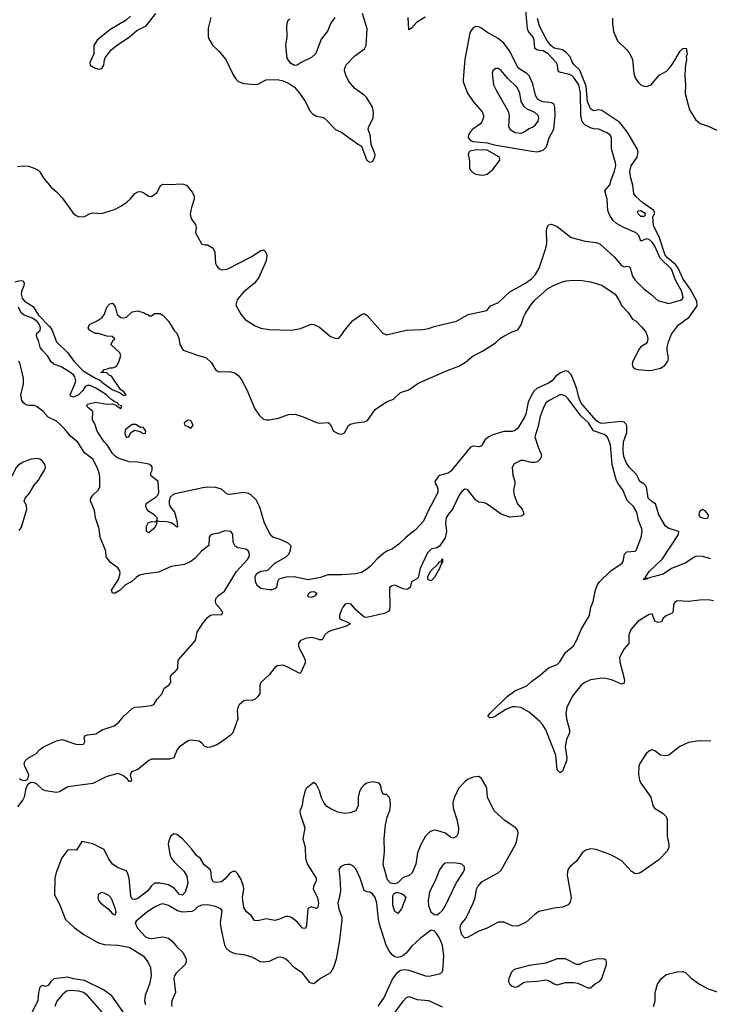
# Model space of a CAD drawing. Header units: inches. Extents: x 1384664 to 1536621, y 460766 to 646467.
# Tile 483 of 488: x 1461606 to 1466539, y 626226 to 633275. Entities that reach past the tile are written whole.
import ezdxf

# ---------------------------------------------------------------- set-up
doc = ezdxf.new("R2010")
doc.units = ezdxf.units.IN
doc.header["$MEASUREMENT"] = 0
doc.layers.add('B4662', color=7, linetype='Continuous')
doc.layers.add('B4663', color=7, linetype='Continuous')

msp = doc.modelspace()

# ---------------------------------------------------------------- linework, layer by layer
at = {"layer": 'B4662', "color": 5}
for points, elevation in [([(1465137.9, 630000), (1465147.7, 629970), (1465149, 629950), (1465139.7, 629910), (1465143.9, 629870), (1465166.4, 629810), (1465199.6, 629770), (1465210.2, 629750.2), (1465210, 629729.6), (1465190, 629720.9), (1465110, 629714.7), (1465050, 629734.1), (1464950, 629807.8), (1464930, 629816), (1464890, 629821.4), (1464870, 629835.8), (1464810, 629910.9), (1464790, 629913.3), (1464770, 629897.7), (1464749.5, 629870.5), (1464701, 629770), (1464670, 629733.5), (1464656.4, 629710), (1464651.4, 629670), (1464659.8, 629610), (1464650, 629565.1), (1464610, 629506), (1464590, 629494), (1464550, 629483.5), (1464522.6, 629457.4), (1464470, 629346), (1464457.5, 629282.5), (1464448.2, 629271.8), (1464407.9, 629250), (1464398.7, 629210), (1464380.7, 629199.3), (1464370, 629196.4), (1464350, 629200.9), (1464290, 629226), (1464270, 629222.9), (1464250.7, 629210), (1464253.5, 629066.5), (1464250.3, 629049.7), (1464242.4, 629037.6), (1464214.9, 629025.1), (1464170, 629013.3), (1464090, 628996), (1464070, 628997.2), (1464010.9, 629050.9), (1463977.6, 629090), (1463954.8, 629094.8), (1463935.5, 629090), (1463918, 629070), (1463908.4, 629050), (1463893.4, 629010), (1463894, 628990), (1463910, 628978), (1463959.3, 628959.3), (1463971.3, 628950), (1463936.3, 628930), (1463837.4, 628902.6), (1463809.5, 628890.5), (1463787.8, 628872.2), (1463770, 628836.2), (1463750, 628836), (1463726.1, 628846.1), (1463690, 628851.2), (1463650, 628845.6), (1463614.9, 628830), (1463599.6, 628810), (1463600.9, 628790), (1463607.7, 628770), (1463642, 628710), (1463647.7, 628690), (1463647.4, 628670), (1463617.6, 628602.4), (1463610, 628593.2), (1463530, 628638.5), (1463490, 628653.3), (1463450.3, 628649.7), (1463430, 628638.4), (1463390, 628583.7), (1463330.6, 628530), (1463324.9, 628510), (1463323.7, 628450), (1463310.2, 628429.8), (1463290, 628409.6), (1463270, 628401.3), (1463230, 628403.5), (1463210, 628398), (1463176.5, 628370), (1463166, 628350), (1463162.8, 628330), (1463166, 628270), (1463130.7, 628170), (1463112.7, 628150), (1463050, 628104.6), (1463016.5, 628083.5), (1462970, 628066.8), (1462950, 628064.2), (1462930, 628070.8), (1462910, 628095.3), (1462889.4, 628109.4), (1462830, 628117.9), (1462810, 628112.4), (1462750.1, 628070), (1462732.3, 628050), (1462708.2, 627990), (1462678.6, 627981.4), (1462550, 627981.6), (1462529.3, 627970.7), (1462450, 627908), (1462406, 627890), (1462396.3, 627870), (1462404.7, 627830), (1462398.8, 627821.2), (1462390, 627821.2), (1462378, 627838), (1462343.5, 627863.5), (1462310, 627877.2), (1462230, 627855.8), (1462130, 627807.9), (1461950, 627782.9), (1461890, 627746.2), (1461870, 627742.1), (1461790, 627754.2), (1461770, 627764.6), (1461725.4, 627805.4), (1461710, 627812.3), (1461685, 627815), (1461661.8, 627798.2), (1461649.3, 627770), (1461636.9, 627710), (1461627.7, 627690), (1461590, 627640.5)], 680), ([(1461602, 629618), (1461618.3, 629641.7), (1461656.4, 629770), (1461654.8, 629794.8), (1461638.3, 629830), (1461644.2, 629850), (1461675.1, 629884.9), (1461710, 629941.6), (1461740.9, 629979.1), (1461753.4, 630000)], 720), ([(1461603.6, 627843.6), (1461615.2, 627835.2), (1461630.9, 627829.1), (1461650, 627830.2), (1461663, 627837), (1461672.5, 627870), (1461641.6, 627930), (1461638, 627950), (1461644.7, 627970), (1461668.5, 627991.5), (1461721.3, 628018.7), (1461749.8, 628050.2), (1461776.2, 628070), (1461870, 628112.2), (1461910, 628122.4), (1462008, 628088), (1462050, 628085), (1462067, 628090), (1462072.8, 628110), (1462068.1, 628131.9), (1462072, 628148), (1462090, 628154.4), (1462150, 628162.4), (1462197, 628190), (1462280.8, 628219.2), (1462314.7, 628245.3), (1462350, 628289.2), (1462410, 628343.6), (1462430, 628354.4), (1462470, 628354.9), (1462550, 628366), (1462566.7, 628373.3), (1462588.6, 628411.4), (1462624.5, 628450), (1462639.3, 628490), (1462672.3, 628510), (1462687.3, 628530), (1462684.5, 628570), (1462692.7, 628587.3), (1462721.6, 628610), (1462737.7, 628630), (1462740.5, 628690), (1462862.9, 628830), (1462874.8, 628890), (1462912.8, 628950), (1462950, 628995.4), (1462970, 629012.2), (1462990, 629016.3), (1463046.3, 629013.7), (1463056.6, 629023.4), (1463058.3, 629030), (1463047.3, 629050), (1463012.3, 629090), (1463006.3, 629110), (1463010, 629130.4), (1463030, 629155.8), (1463070, 629183), (1463156.4, 629323.6), (1463236, 629410), (1463246.9, 629430), (1463249.6, 629449.6), (1463242.9, 629470), (1463223.5, 629483.5), (1463170, 629493.6), (1463146.6, 629506.6), (1463133.5, 629533.5), (1463130, 629592.7), (1463117, 629610), (1463070, 629616), (1463030, 629599.7), (1462986.9, 629593.1), (1462970, 629585.2), (1462962.4, 629570), (1462959.3, 629510), (1462910, 629472.2), (1462860.1, 629419.9), (1462830, 629396.8), (1462784.2, 629375.9), (1462690, 629359.3), (1462599.9, 629320.1), (1462494.1, 629305.9), (1462462.7, 629297.3), (1462438.3, 629281.7), (1462407.5, 629252.5), (1462362.6, 629230), (1462325.5, 629190), (1462290, 629169.9), (1462269.6, 629170), (1462262.6, 629190), (1462312.7, 629267.3), (1462325.8, 629310), (1462322.4, 629330), (1462307.3, 629350), (1462255.1, 629390), (1462224.2, 629430), (1462222.9, 629470), (1462181.8, 629570), (1462174.1, 629630), (1462148, 629708), (1462142.2, 629762.2), (1462111.6, 629830), (1462115, 629850), (1462128.9, 629870), (1462170, 629909.2), (1462178.8, 629930), (1462180.1, 629990), (1462178.4, 630000)], 680), ([(1464596.1, 630000), (1464575, 629970), (1464579.7, 629950), (1464590, 629936.9), (1464596.8, 629916.8), (1464597, 629890), (1464525.5, 629754.5), (1464495, 629685), (1464437, 629623), (1464371, 629570), (1464319.1, 629520.9), (1464272.5, 629487.5), (1464232.4, 629470), (1464210, 629454.8), (1464164.1, 629415.9), (1464116.1, 629363.9), (1464090, 629342.2), (1464050, 629318.2), (1464010, 629306.8), (1463910, 629299.7), (1463810, 629301.1), (1463757.7, 629282.3), (1463670, 629265.1), (1463570, 629285.6), (1463510, 629283.6), (1463460.7, 629270), (1463450.7, 629250), (1463443.8, 629210), (1463430, 629201.7), (1463410, 629193.7), (1463390, 629192.2), (1463330, 629202.2), (1463304.4, 629224.4), (1463291.7, 629251.7), (1463289.9, 629290), (1463301.6, 629310), (1463330, 629327.2), (1463370, 629330.9), (1463383.3, 629336.7), (1463430, 629385.2), (1463511.1, 629428.9), (1463530.5, 629449.5), (1463541.6, 629470), (1463548.2, 629508.2), (1463526.7, 629526.7), (1463470, 629553.3), (1463417, 629570), (1463403, 629583), (1463357.1, 629670), (1463324.8, 629784.8), (1463297.4, 629837.4), (1463257, 629877), (1463243.7, 629883.7), (1463209.8, 629889.8), (1463110, 629875.1), (1463090, 629878), (1463050, 629913.3), (1463010, 629925.4), (1462950, 629927.7), (1462915.9, 629924.1), (1462718.6, 629881.4), (1462704.1, 629875.9), (1462682.7, 629857.3), (1462674.2, 629830), (1462674.7, 629810), (1462685.7, 629785.7), (1462713, 629750), (1462730.3, 629689.7), (1462734.4, 629645.6), (1462730, 629642), (1462716.5, 629656.5), (1462690, 629672.3), (1462659.6, 629679.6), (1462602.7, 629682.7), (1462592, 629688), (1462582, 629678), (1462586, 629670), (1462578.4, 629650), (1462562.4, 629630), (1462530, 629601.6), (1462513.2, 629610), (1462513.3, 629650), (1462526.1, 629673.9), (1462550, 629683.8), (1462579, 629681), (1462588.7, 629691.3), (1462589, 629710), (1462568.7, 629730), (1462530, 629753.2), (1462516, 629770), (1462507.3, 629790), (1462510, 629810.8), (1462581.5, 629858.5), (1462594, 629870), (1462601.2, 629890), (1462596, 629970), (1462557.9, 630000)], 660), ([(1466570, 629115.6), (1466530, 629120.9), (1466470, 629120.3), (1466390, 629109.7), (1466310, 629114.3), (1466294.7, 629105.3), (1466283.7, 629090), (1466279.9, 629040.1), (1466274.7, 629025.3), (1466230, 629007.6), (1466209.5, 628990.5), (1466196.8, 628963.2), (1466170, 628958.8), (1466149, 628969), (1466130, 629020.9), (1466110, 629016.2), (1466030, 628969.6), (1465978.7, 628910), (1465964.7, 628870), (1465963.8, 628810), (1465929.5, 628770), (1465896.5, 628710), (1465898.3, 628678.3), (1465931.5, 628550), (1465930, 628524), (1465910, 628517.6), (1465847.7, 628547.7), (1465799.4, 628559.4), (1465770, 628559.9), (1465690, 628549.4), (1465650, 628531), (1465623.8, 628510), (1465559.4, 628430), (1465520.7, 628350), (1465513.5, 628310), (1465516.6, 628270), (1465538.3, 628190), (1465538, 628170), (1465518.6, 628121.4), (1465507.2, 628070), (1465519.3, 627990), (1465516.9, 627970), (1465490, 627894), (1465473.7, 627886.3), (1465470, 627885.2), (1465450, 627904), (1465440.3, 628010), (1465369.7, 628190), (1465345.7, 628230), (1465327.3, 628250), (1465250, 628316.4), (1465190.7, 628350.7), (1465150, 628356.8), (1465130, 628355.1), (1465082.6, 628337.4), (1465010, 628287.8), (1464990, 628280.4), (1464970, 628278), (1464961.6, 628281.6), (1464956, 628290), (1464971.8, 628310), (1465094, 628430), (1465147.7, 628470), (1465234.2, 628505.8), (1465270, 628539.6), (1465330, 628581.3), (1465390, 628636), (1465450, 628659.1), (1465470, 628678.5), (1465510, 628745.4), (1465568, 628792), (1465590, 628830.3), (1465626, 628914), (1465682.4, 629010), (1465692.9, 629070), (1465707.6, 629110), (1465725.9, 629194.1), (1465740.4, 629230), (1465754.7, 629250), (1465835.4, 629330), (1465916.5, 629383.5), (1465923.4, 629396.6), (1465932.1, 629447.9), (1465941.2, 629458.8), (1465950, 629465.2), (1466009, 629471), (1466019.4, 629480.6), (1466052.8, 629570), (1466058.8, 629610), (1466056.8, 629630), (1466033, 629690), (1466020.2, 629750), (1465995.9, 629790), (1465952.3, 629832.3), (1465921.9, 629910), (1465889.1, 629950), (1465875.5, 629975.5), (1465868.8, 630000)], 680), ([(1466550, 629414.5), (1466490, 629432.9), (1466446.7, 629433.3), (1466430, 629426.9), (1466372.3, 629387.7), (1466270, 629346.8), (1466210, 629304.7), (1466102.3, 629277.7), (1466090, 629269.7), (1466070, 629265.2), (1466067.6, 629270), (1466076, 629276), (1466088, 629272), (1466084, 629284), (1466110, 629324.4), (1466203.5, 629416.5), (1466319.6, 629590), (1466321.2, 629610), (1466250, 629632.9), (1466226, 629650), (1466178.3, 629730), (1466154.3, 629810), (1466130, 629823.1), (1466103.1, 629850), (1466089.7, 629930), (1466071.3, 629951.3), (1466043, 629970), (1466027.6, 630000)], 660), ([(1466550.7, 628110.7), (1466470, 628112), (1466390, 628101.1), (1466328.5, 628071.5), (1466250.1, 628009.9), (1466230, 628005.8), (1466189, 628009), (1466150, 628041.6), (1466130, 628048), (1466115.8, 628044.2), (1466090, 628023.6), (1466042.2, 627950), (1466036.2, 627930), (1466033.6, 627873.6), (1466040.3, 627830), (1466049.1, 627810), (1466121.6, 627710), (1466136, 627650), (1466146.8, 627630), (1466210, 627591), (1466230.4, 627570.4), (1466237.3, 627550), (1466237, 627430), (1466250.2, 627370.2), (1466250.2, 627350), (1466237.1, 627322.9), (1466178.9, 627261.1), (1466050, 627170.6), (1466030, 627161.4), (1466010, 627161), (1465979.3, 627179.3), (1465914, 627254), (1465835.8, 627295.7), (1465730, 627335.4), (1465690, 627338), (1465654.9, 627330), (1465630.3, 627310), (1465588.7, 627251.3), (1465542.6, 627210), (1465528, 627190), (1465521.5, 627150), (1465550.2, 626990), (1465543.7, 626956.3), (1465530, 626936.9), (1465490, 626921), (1465430, 626913.7), (1465319.3, 626890), (1465290.3, 626870), (1465230, 626814.3), (1465170, 626785.1), (1465130, 626787.6), (1465070, 626813.3), (1465030, 626814.5), (1464950, 626770.9), (1464890, 626749.8), (1464810, 626705.2), (1464790, 626699.3), (1464770, 626724), (1464761.1, 626750), (1464757.7, 626770), (1464760.4, 626790), (1464771.1, 626810), (1464798.7, 626841.3), (1464849.9, 626950), (1464863.8, 626990), (1464873.9, 627050), (1464882.6, 627070), (1464914.6, 627105.4), (1465030, 627167.4), (1465050, 627186.4), (1465152.4, 627370), (1465161.1, 627390), (1465172.4, 627450), (1465169.7, 627470), (1465155.1, 627490), (1465079.9, 627539.9), (1465001.1, 627610), (1464953.3, 627710), (1464948.2, 627770), (1464941.5, 627790), (1464910, 627842), (1464890, 627856.8), (1464850, 627853.3), (1464810, 627834.6), (1464790, 627819.8), (1464745.5, 627770), (1464716.1, 627710), (1464705.3, 627670), (1464707.4, 627630), (1464733.9, 627550), (1464745.6, 627490), (1464741.7, 627450), (1464730, 627427.1), (1464710, 627416.1), (1464690, 627420.8), (1464651.5, 627451.5), (1464589.5, 627470.5), (1464568.1, 627471.9), (1464539.5, 627460.5), (1464509.2, 627430.8), (1464475.5, 627370), (1464452.6, 627310), (1464440.7, 627230), (1464413.8, 627166.2), (1464391.6, 627148.4), (1464350, 627133.4), (1464310, 627095.3), (1464290, 627087.6), (1464270, 627089.8), (1464256.6, 627096.6), (1464237, 627117), (1464206.8, 627226.8), (1464216.5, 627316.5), (1464214.2, 627410), (1464222.2, 627510), (1464235.2, 627564.8), (1464254.5, 627614.5), (1464259.3, 627650), (1464257.2, 627690), (1464250, 627708), (1464230, 627728.7), (1464209.2, 627729.2), (1464197.2, 627750), (1464189.7, 627789.7), (1464181.7, 627801.7), (1464170, 627811.5), (1464130, 627818), (1464090, 627809.6), (1464070, 627797.6), (1464050, 627775.1), (1464035.8, 627750), (1464026.7, 627710), (1464027, 627650), (1464010, 627612), (1463970, 627596.1), (1463930, 627591.7), (1463882.7, 627602.7), (1463827.2, 627627.2), (1463802.8, 627642.8), (1463784.8, 627664.8), (1463764.2, 627704.2), (1463750, 627753.2), (1463730, 627797), (1463710, 627813), (1463690, 627800.5), (1463655.8, 627770), (1463644.9, 627750), (1463630.3, 627690), (1463626.4, 627650), (1463610.5, 627609.5), (1463612.4, 627590), (1463646.3, 627490), (1463631.7, 627410), (1463648.9, 627350), (1463651.4, 627270), (1463665.8, 627225.7), (1463726.2, 627130), (1463728, 627110), (1463707, 627070), (1463705.9, 627050), (1463737.2, 626990), (1463744.1, 626950), (1463738.4, 626921.6), (1463730, 626911.8), (1463690, 626923), (1463667.5, 626912.5), (1463658, 626790), (1463650, 626769.7), (1463630, 626771.1), (1463593.5, 626813.5), (1463550, 626847.1), (1463530, 626855), (1463510, 626855.1), (1463465.5, 626834.5), (1463430, 626826), (1463370, 626838.4), (1463310, 626823.2), (1463286.1, 626826.1), (1463261.8, 626861.8), (1463228.2, 626888.2), (1463210, 626918.7), (1463200.7, 626990), (1463209.9, 627049.9), (1463208.2, 627070), (1463190, 627119.7), (1463170, 627155.1), (1463150, 627176.2), (1463130, 627177.6), (1463110, 627164.7), (1463075.7, 627124.3), (1463050, 627102.7), (1463010, 627098.2), (1462990, 627103.9), (1462977.3, 627130), (1462975.6, 627170), (1462967.9, 627190), (1462925.1, 627225.1), (1462899.7, 627270), (1462871.5, 627291.5), (1462836.9, 627336.9), (1462770, 627409.7), (1462730, 627442.6), (1462710, 627446.3), (1462687.6, 627432.4), (1462670.3, 627390), (1462668.1, 627370), (1462682.7, 627290), (1462691.2, 627270), (1462710, 627245.6), (1462779.5, 627179.5), (1462802.8, 627142.8), (1462809.5, 627090), (1462790, 627029.8), (1462770, 627007.1), (1462750, 627011.7), (1462714, 627054), (1462670, 627082.4), (1462610, 627094), (1462570, 627092.3), (1462550, 627074.2), (1462522.5, 627037.5), (1462450, 626983.9), (1462430, 626975.4), (1462410, 626979.8), (1462400.6, 627000.6), (1462388.6, 627128.6), (1462380.5, 627160.5), (1462370, 627180.4), (1462310, 627202.2), (1462269.9, 627229.9), (1462240.8, 627270), (1462210, 627333.7), (1462130, 627374.8), (1462050, 627391.2), (1462012.4, 627330), (1461949.2, 627330.8), (1461906.3, 627273.7), (1461867.9, 627170), (1461858.3, 627130), (1461855.2, 627010), (1461887.8, 626947.8), (1461933.9, 626833.9), (1461996.7, 626776.7), (1462064.8, 626724.8), (1462170, 626666.4), (1462210, 626653.1), (1462308.4, 626648.4), (1462390, 626635.5), (1462490, 626571.8), (1462522.4, 626530), (1462542, 626490), (1462546.1, 626430), (1462534, 626370), (1462504, 626290), (1462499.4, 626250), (1462505, 626225)], 720), ([(1464170, 626212.9), (1464210.7, 626270), (1464273.6, 626406.4), (1464310, 626456.3), (1464330, 626470.5), (1464365.4, 626474.6), (1464390, 626470.4), (1464510, 626428.9), (1464532.3, 626427.7), (1464610, 626443.7), (1464626.6, 626453.4), (1464633, 626467), (1464639.8, 626570), (1464631.6, 626650), (1464610, 626698.4), (1464590, 626731.6), (1464570, 626752), (1464550, 626757), (1464470, 626697.4), (1464410, 626639.7), (1464370, 626591.6), (1464350, 626576.3), (1464330, 626565.6), (1464310, 626561.3), (1464290, 626565.1), (1464270, 626579.7), (1464248.1, 626608.1), (1464228.2, 626650), (1464180.4, 626800.4), (1464172.1, 626832.1), (1464161.4, 626950), (1464149.8, 626990), (1464130, 627016.1), (1464110, 627028.6), (1464090, 627031.1), (1464070, 627041.3), (1464042.2, 627130), (1464010, 627195.4), (1463990, 627217.4), (1463970, 627226.2), (1463950, 627228), (1463930, 627223.8), (1463900.5, 627210), (1463888.9, 627190), (1463897, 627137), (1463900, 627040), (1463897.3, 627010), (1463881.8, 626950), (1463889.3, 626910), (1463909.3, 626850), (1463909.4, 626830), (1463894.9, 626685.1), (1463870.2, 626549.8), (1463851.7, 626488.3), (1463828.9, 626451.1), (1463757.1, 626410), (1463710, 626373.3), (1463690, 626376.2), (1463682.3, 626382.3), (1463630, 626449.7), (1463570, 626489.7), (1463530, 626532.8), (1463510, 626549.7), (1463490, 626558.9), (1463470, 626563), (1463450, 626560.5), (1463390, 626533), (1463350, 626527.1), (1463329.3, 626530), (1463270, 626563.5), (1463210, 626578.9), (1463147.4, 626587.4), (1463110, 626603.6), (1463086.2, 626626.2), (1463072.6, 626650), (1463046.2, 626773.8), (1463041.4, 626810), (1463054.9, 626894.9), (1463046, 626910), (1463005.9, 626925.9), (1462950, 626937.8), (1462910, 626936.8), (1462877.2, 626922.8), (1462858, 626902), (1462838.4, 626890), (1462770, 626886), (1462735.2, 626895.2), (1462670, 626934.4), (1462630, 626945.3), (1462610, 626940.7), (1462570, 626920.7), (1462515.5, 626884.5), (1462438.4, 626821.6), (1462432.7, 626810), (1462449.4, 626770), (1462506.3, 626710), (1462530, 626699.8), (1462550, 626697.7), (1462630, 626707.8), (1462670, 626698.9), (1462697.6, 626677.6), (1462730, 626636.3), (1462774.7, 626594.7), (1462796.8, 626550), (1462797.5, 626530), (1462788.8, 626510), (1462725.5, 626450), (1462712.3, 626430), (1462708.7, 626410), (1462721.1, 626310), (1462694.9, 626250), (1462691.8, 626230), (1462694, 626210)], 740), ([(1466140.7, 626210), (1466151.4, 626250), (1466152.1, 626310), (1466168.4, 626370), (1466196.5, 626410), (1466230, 626438.2), (1466310, 626459.3), (1466350, 626460.7), (1466371.5, 626451.5), (1466410, 626413.2), (1466470.3, 626370), (1466530, 626335.6), (1466670, 626290.4)], 720), ([(1462359.7, 626150), (1462265.8, 626285.8), (1462205.4, 626330), (1462070, 626396.9), (1461990, 626409.2), (1461950, 626421.3), (1461850, 626407.9), (1461828.6, 626390), (1461810, 626360.4), (1461790, 626352.3), (1461770, 626359.7), (1461750, 626349.6), (1461739.5, 626310), (1461735, 626250), (1461670, 626119.7)], 720), ([(1462194.8, 626170), (1462090, 626289), (1462062.3, 626310), (1462030, 626319.9), (1461970, 626323.9), (1461941.2, 626318.8), (1461910, 626294.2), (1461871.8, 626248.2), (1461856.2, 626210)], 740), ([(1464277.3, 626150), (1464350.8, 626250), (1464370, 626272.6), (1464390, 626282.4), (1464450, 626261.2), (1464530, 626252.2), (1464628.9, 626208.9)], 720)]:
    msp.add_lwpolyline(points, dxfattribs=dict(at, elevation=elevation))
for points, elevation in [([(1466490, 629769.6), (1466470, 629754), (1466464.2, 629730), (1466474.7, 629714.7), (1466510, 629703.9), (1466530, 629709.1), (1466534.7, 629730), (1466510, 629759.7)], 660), ([(1464550, 629258), (1464530, 629264), (1464526.6, 629270), (1464526.6, 629290), (1464546, 629330), (1464600.7, 629379.3), (1464610, 629394.9), (1464617.3, 629397.3), (1464628, 629392), (1464624, 629404), (1464630, 629414.8), (1464630.3, 629390.3), (1464620.5, 629379.5), (1464610, 629345.1), (1464570, 629279.6)], 680), ([(1463690, 629138), (1463670, 629144), (1463667.3, 629150), (1463674, 629170), (1463690, 629179.1), (1463710, 629180.7), (1463730.7, 629170.7), (1463718.8, 629150), (1463710, 629145.1)], 660), ([(1464670, 627239.7), (1464650, 627236.3), (1464630, 627219.7), (1464610, 627187.8), (1464578.3, 627110), (1464536.8, 627030), (1464528.5, 626970), (1464530.2, 626930), (1464547.2, 626887.2), (1464570, 626868), (1464590, 626867), (1464610, 626877.3), (1464630, 626896.5), (1464650, 626927.5), (1464727.8, 627092.2), (1464779.1, 627170), (1464788, 627190), (1464787.3, 627210), (1464768.5, 627228.5), (1464730, 627236.8)], 740), ([(1462190, 627025.6), (1462170, 627015.1), (1462164.6, 626990), (1462169.3, 626969.3), (1462185.3, 626950), (1462238, 626910), (1462270, 626874.8), (1462290, 626866.8), (1462295.5, 626884.5), (1462292, 626908), (1462262.7, 626982.7), (1462243.9, 627003.9), (1462210, 627020.5)], 740), ([(1464310, 626877.2), (1464290, 626889.4), (1464275.6, 626935.6), (1464276.5, 627003.5), (1464282.6, 627017.4), (1464294, 627026), (1464310, 627026.5), (1464338.2, 627018.2), (1464352.4, 627010), (1464368.9, 626990), (1464337.1, 626910)], 720), ([(1465772.3, 626552.3), (1465729.4, 626549.4), (1465635.8, 626524.2), (1465610, 626512), (1465590, 626511.8), (1465510, 626551.5), (1465450, 626552), (1465370, 626520.9), (1465250, 626502.9), (1465144.4, 626475.6), (1465124.7, 626455.3), (1465104, 626410), (1465102.5, 626397.5), (1465102, 626390), (1465113.4, 626370), (1465130, 626355.5), (1465150, 626348.5), (1465170, 626353.4), (1465210, 626382), (1465230, 626387.3), (1465309.3, 626390.7), (1465370, 626400.7), (1465390, 626395.5), (1465430, 626371.4), (1465450, 626366.4), (1465510, 626382), (1465570, 626383.1), (1465597.7, 626377.7), (1465670, 626343.8), (1465690, 626344.9), (1465724.2, 626375.8), (1465754, 626390), (1465769.6, 626410.4), (1465802.7, 626510), (1465804, 626530), (1465800.4, 626540.4), (1465789.2, 626549.2)], 740)]:
    msp.add_lwpolyline(points, close=True, dxfattribs=dict(at, elevation=elevation))
at = {"layer": 'B4663', "color": 5}
for points, elevation in [([(1461590, 632224.9), (1461630, 632230.3), (1461670, 632226), (1461710, 632213.6), (1461737, 632197), (1461750, 632186.4), (1461777.7, 632137.7), (1461830, 632076.4), (1461870, 632043.8), (1461910, 632000.5), (1461988.4, 631890), (1462010, 631872.4), (1462030, 631863.7), (1462070, 631866.4), (1462111.2, 631888.8), (1462130, 631891.8), (1462190, 631888.8), (1462284.5, 631915.5), (1462330, 631939.5), (1462372.3, 631970), (1462396, 631990), (1462429.3, 632030), (1462450, 632042.8), (1462470, 632044.7), (1462490, 632038), (1462530, 632010.8), (1462550, 632010.6), (1462590, 632037.3), (1462612.7, 632087.3), (1462630, 632098.8), (1462694.4, 632094.4), (1462750, 632100.9), (1462778.2, 632098.2), (1462799.1, 632090), (1462840.6, 632040.6), (1462853.9, 632013.9), (1462854.9, 631990), (1462834.3, 631930), (1462825.7, 631885.7), (1462832.9, 631850), (1462864.2, 631810), (1462867.6, 631790), (1462864.6, 631750), (1462910, 631667.7), (1462930, 631662.8), (1462950, 631664), (1462990, 631639.3), (1463001.7, 631610), (1463006, 631530), (1463015.5, 631510), (1463030, 631493.4), (1463050, 631485.3), (1463090, 631489.1), (1463262.2, 631577.8), (1463330, 631622), (1463350, 631626.8), (1463366.8, 631610), (1463373, 631590), (1463368.2, 631550), (1463315.8, 631430), (1463286.4, 631390), (1463210, 631328), (1463174.9, 631290), (1463161.1, 631270), (1463152.7, 631232.7), (1463187.5, 631167.5), (1463218, 631130), (1463290, 631082.4), (1463330, 631066.7), (1463390, 631056.4), (1463550, 631053.4), (1463614.9, 631065.1), (1463690, 631096.3), (1463710, 631094), (1463750, 631073), (1463830, 631006), (1463870, 630993), (1463890, 630996.3), (1463906.7, 631013.3), (1463929.6, 631050), (1463990, 631122.8), (1464050, 631164.7), (1464070, 631170.8), (1464090, 631161), (1464204, 631030), (1464230, 631018), (1464370, 631052), (1464490, 631057.4), (1464530, 631063.7), (1464570, 631078.7), (1464730, 631118), (1464815.2, 631164.8), (1464946.8, 631193.2), (1464973.1, 631226.9), (1465030.8, 631250), (1465113.5, 631326.5), (1465224.7, 631390), (1465270, 631423.6), (1465294.8, 631450), (1465322.6, 631497.4), (1465373.4, 631646.6), (1465377.2, 631677.2), (1465375.6, 631764.4), (1465380.5, 631790), (1465390, 631807.3), (1465410, 631810.4), (1465450, 631794), (1465550, 631714.9), (1465651.3, 631690), (1465730, 631680.2), (1465755.8, 631670), (1465858.5, 631578.5), (1465910, 631514.9), (1465930, 631507), (1465950.2, 631510.2), (1465970, 631504.9), (1465990, 631438), (1466010, 631410.2), (1466070, 631348.1), (1466120.3, 631310), (1466170, 631264.3), (1466250, 631243.7), (1466333.6, 631266.4), (1466345.8, 631274.2), (1466352.8, 631287.2), (1466343.3, 631330), (1466297, 631410), (1466269.6, 631490), (1466188.2, 631568.2), (1466150, 631654.3), (1466130, 631682.9), (1466110, 631700.9), (1466090, 631706.2), (1466050, 631689.7), (1466034.9, 631730), (1466017.1, 631750), (1465928.4, 631788.4), (1465876.5, 631816.5), (1465854.2, 631834.2), (1465830, 631869.4), (1465813.3, 631910), (1465809.8, 631990), (1465792.8, 632050), (1465828.1, 632091.9), (1465836.5, 632130), (1465860.7, 632190), (1465869.8, 632230), (1465868.3, 632250), (1465839.1, 632350), (1465839.8, 632430), (1465829.9, 632449.9), (1465806.1, 632466.1), (1465750, 632490.8), (1465710, 632495), (1465690, 632502.2), (1465650, 632522.9), (1465630, 632545.2), (1465619.8, 632590), (1465618.8, 632750), (1465605.3, 632810), (1465575.5, 632855.5), (1465555.1, 632875.1), (1465530, 632885.9), (1465476.7, 632896.7), (1465463.3, 632903.3), (1465457.6, 632910), (1465452.6, 632950), (1465443.2, 632970), (1465386.9, 633030), (1465350, 633052.7), (1465310, 633057.5), (1465290.7, 633070), (1465287.6, 633130), (1465278.6, 633150), (1465245, 633190), (1465238, 633210), (1465225.1, 633370)], 680), ([(1461570, 631398), (1461610, 631407.3), (1461630, 631404.7), (1461637.3, 631390), (1461634.9, 631370), (1461617.7, 631330), (1461616.5, 631310), (1461622.6, 631282.6), (1461640.5, 631260.5), (1461701.7, 631221.7), (1461739.9, 631159.9), (1461819, 631079), (1461836.3, 631056.3), (1461870.3, 630970), (1461951.4, 630891.4), (1461994.2, 630830), (1462060.6, 630760.6), (1462148.4, 630708.4), (1462178, 630698), (1462209.3, 630669.3), (1462267.8, 630627.8), (1462323.8, 630603.8), (1462350, 630583.8), (1462368.7, 630590), (1462351.4, 630611.4), (1462326.6, 630626.6), (1462262, 630722), (1462246, 630730), (1462230, 630746), (1462186, 630750), (1462202, 630758), (1462210, 630772), (1462227.3, 630772.7), (1462250, 630782), (1462270, 630782), (1462288.9, 630791.1), (1462300.4, 630799.6), (1462318, 630830), (1462328.7, 630870), (1462322, 630890), (1462258, 630950), (1462276.4, 630983.6), (1462286, 630990), (1462268, 631008), (1462230, 631008.7), (1462170, 631028.7), (1462149.3, 631029.3), (1462108, 631050), (1462095.3, 631070), (1462106.3, 631093.7), (1462161.2, 631118.8), (1462196.2, 631143.8), (1462212.3, 631167.7), (1462230, 631218), (1462250, 631241), (1462270, 631244.7), (1462290, 631222), (1462304, 631164), (1462330, 631142.8), (1462350, 631141), (1462370, 631146), (1462410, 631182.8), (1462450, 631190.7), (1462496.3, 631176.3), (1462510, 631166), (1462523.6, 631163.6), (1462530, 631154), (1462550, 631154), (1462570, 631172), (1462610, 631172), (1462630, 631161), (1462670, 631118), (1462710.5, 631050.5), (1462730.8, 631030), (1462744.7, 630995.3), (1462750.8, 630950), (1462776, 630910), (1462884.7, 630870), (1462937.7, 630857.7), (1462978, 630818), (1463010, 630766.8), (1463030, 630753.4), (1463110, 630756.9), (1463150, 630743.9), (1463170, 630729), (1463190, 630701.1), (1463230, 630624.2), (1463288.5, 630488.5), (1463321.3, 630441.3), (1463350, 630415.4), (1463370, 630409.4), (1463390, 630409.4), (1463457.8, 630422.2), (1463530, 630447.7), (1463576.3, 630450), (1463632.7, 630432.7), (1463730, 630391.4), (1463752.4, 630387.6), (1463812.1, 630392.1), (1463830, 630376), (1463850.8, 630330), (1463890, 630310.5), (1463910, 630308.7), (1463930, 630318), (1463957.2, 630370), (1463970, 630379.1), (1464008, 630390), (1464070, 630395.6), (1464094.4, 630405.6), (1464150, 630484), (1464230, 630538.8), (1464280.9, 630559.1), (1464330, 630606.8), (1464390, 630626), (1464454, 630670), (1464505.5, 630694.5), (1464658.2, 630761.8), (1464746.4, 630793.6), (1464795.7, 630824.3), (1464850, 630868.8), (1464917.2, 630902.8), (1465010, 630962), (1465039.3, 630990), (1465069.3, 631010), (1465130, 631040.7), (1465170, 631054.8), (1465194, 631090), (1465211.5, 631150), (1465222.4, 631170), (1465259.2, 631230), (1465290, 631266.9), (1465384.4, 631350), (1465430, 631375.3), (1465490, 631398.4), (1465514.5, 631405.5), (1465570, 631411.6), (1465630, 631408.8), (1465690, 631398.3), (1465770, 631374.9), (1465866.7, 631310), (1465893, 631270), (1465910.7, 631230), (1465958, 631178), (1465990, 631130.8), (1466015.9, 631115.9), (1466055.4, 631075.4), (1466082.9, 631042.9), (1466094.5, 631014.5), (1466098.9, 630990), (1466093.9, 630966.1), (1466085.1, 630954.9), (1466050, 630934), (1466039, 630921), (1465992.4, 630830), (1465988.2, 630810), (1465993.4, 630790), (1466010, 630775.6), (1466030, 630771.3), (1466110, 630764.4), (1466130, 630766.5), (1466190, 630780.3), (1466221, 630799), (1466242, 630830), (1466247.4, 630850), (1466236.7, 630910), (1466238, 630930), (1466247.6, 630970), (1466270, 631024.2), (1466318.1, 631090), (1466394.2, 631145.8), (1466452.8, 631227.2), (1466450, 631260.8), (1466404.8, 631344.8), (1466350, 631422.1), (1466317.6, 631497.6), (1466299.9, 631519.9), (1466240.6, 631570), (1466223.5, 631590), (1466180.2, 631720.2), (1466139.1, 631799.1), (1466135.6, 631864.4), (1466149.4, 631890), (1466141.6, 631910), (1466063.8, 631963.8), (1466013.4, 632010), (1465999.9, 632030), (1465993.2, 632090), (1465976, 632150), (1465971.2, 632190), (1465981.5, 632230), (1466023.9, 632290), (1466029.9, 632330), (1466023.2, 632350), (1465952.3, 632472.3), (1465898.3, 632538.3), (1465770, 632624.2), (1465750, 632628.9), (1465710, 632623.2), (1465690, 632637.2), (1465668.4, 632690), (1465658.9, 632798.9), (1465614.2, 632914.2), (1465571.5, 632951.5), (1465559.7, 632970), (1465544.8, 633010), (1465518.9, 633038.9), (1465490, 633058.9), (1465430, 633072.7), (1465404.9, 633090), (1465376.2, 633130), (1465323.6, 633230), (1465310, 633284)], 660), ([(1462399, 633301), (1462368.2, 633271.8), (1462250, 633202.7), (1462160.7, 633130), (1462136, 633090), (1462136, 633030), (1462107.7, 632970), (1462111, 632950), (1462142, 632930), (1462170, 632922), (1462194.5, 632925.5), (1462209, 632950), (1462211.9, 632988.1), (1462218, 633002), (1462261, 633059), (1462304.8, 633095.2), (1462389.3, 633150.7), (1462442.9, 633197.1), (1462510, 633230.8), (1462580.9, 633319.1)], 720), ([(1462973.2, 633290), (1462955.3, 633215.3), (1462954.1, 633154.1), (1462958, 633138), (1462988.4, 633090), (1463030.2, 633050.2), (1463081.5, 632990), (1463130, 632884.4), (1463150, 632853.7), (1463170, 632833.7), (1463210, 632817.6), (1463290, 632810.4), (1463310, 632814.9), (1463370, 632843.8), (1463450, 632848), (1463490, 632837), (1463536.9, 632816.9), (1463572.3, 632792.3), (1463608.4, 632750), (1463650, 632687.3), (1463682, 632622), (1463700.6, 632600.6), (1463730, 632584.9), (1463770, 632577.6), (1463786.8, 632570), (1463864.9, 632490), (1463910, 632466.7), (1464030, 632381), (1464050.7, 632370.7), (1464090, 632266.8), (1464110, 632256), (1464130, 632261), (1464146, 632290), (1464149.3, 632310), (1464121.5, 632381.5), (1464112, 632450), (1464099.5, 632490), (1464102.9, 632510), (1464134, 632570), (1464138, 632610), (1464129.8, 632649.8), (1464090, 632716.4), (1464070, 632736), (1464003.9, 632783.9), (1463962, 632830), (1463940.8, 632870), (1463929.8, 632910), (1463931.7, 632930), (1463944.6, 632955.4), (1464003, 633017), (1464073.5, 633066.5), (1464083.5, 633090), (1464091.7, 633210), (1464059.4, 633319.4)], 720), ([(1463860.6, 633290), (1463830.8, 633250), (1463807.7, 633192.3), (1463763.1, 633136.9), (1463725.4, 633034.5), (1463694.6, 633005.4), (1463619.1, 632970), (1463590, 632949.4), (1463572.7, 632947.3), (1463543.7, 632963.7), (1463520, 633000), (1463509.8, 633090), (1463519.5, 633150), (1463516.5, 633230), (1463520.9, 633259.1), (1463527.3, 633272.7), (1463538.4, 633281.6)], 720), ([(1464505.8, 633294.2), (1464444.7, 633255.3), (1464410, 633214), (1464390, 633204), (1464384.7, 633290)], 680), ([(1465846.6, 633286.6), (1465846, 633246), (1465853.4, 633190), (1465883.7, 633123.7), (1465950, 633059.3), (1465971.5, 633030), (1465990.4, 632989.6), (1465999.7, 632890), (1466010, 632859.3), (1466030, 632827.4), (1466050, 632809.1), (1466070, 632799.6), (1466090, 632796.5), (1466122.4, 632810), (1466180.8, 632879.2), (1466232.3, 632907.7), (1466261, 632939), (1466279.2, 632960.8), (1466330, 633051), (1466349, 633070), (1466372.7, 633072.7), (1466382, 633030), (1466374.8, 633010), (1466377.3, 632990), (1466365.5, 632930), (1466363.7, 632870), (1466369.3, 632810), (1466366.5, 632746.5), (1466398.2, 632630), (1466441.1, 632561.1), (1466473.2, 632533.2), (1466530, 632513.2), (1466628.1, 632468.1)], 660), ([(1462557.9, 630000), (1462545.2, 630010), (1462545.2, 630030), (1462553.2, 630050), (1462552.9, 630072.9), (1462545.2, 630085.2), (1462530, 630094), (1462450, 630107.3), (1462390, 630109.4), (1462310, 630136), (1462289.2, 630150), (1462269.4, 630170), (1462231.6, 630231.6), (1462210, 630254), (1462160.9, 630330), (1462142.7, 630382.7), (1462127.3, 630410), (1462128, 630470), (1462090, 630502), (1462086.6, 630510), (1462090, 630522), (1462150, 630536), (1462230, 630522.8), (1462270, 630524), (1462296, 630516), (1462298, 630510), (1462330, 630492), (1462337.2, 630502.8), (1462335.1, 630510), (1462316, 630516), (1462308.7, 630530), (1462280.7, 630540.7), (1462273.2, 630550), (1462257.7, 630557.7), (1462227.6, 630590), (1462155.7, 630635.7), (1462110, 630656.8), (1462090, 630657.4), (1462074, 630650), (1462058.4, 630621.6), (1462026, 630590), (1461990, 630573.6), (1461970, 630579), (1461966.3, 630590), (1461999.2, 630660.8), (1462007.7, 630690), (1461999.5, 630719.5), (1461990, 630733.5), (1461957.7, 630757.7), (1461908.4, 630788.4), (1461850, 630809.7), (1461830, 630826), (1461807, 630867), (1461767.3, 630910), (1461752.7, 630930), (1461744, 630970), (1461726, 631010), (1461729.2, 631030), (1461753.3, 631050), (1461755.1, 631070), (1461747.1, 631090), (1461732.9, 631112.9), (1461721.6, 631121.6), (1461697.3, 631137.3), (1461639, 631159), (1461616.6, 631176.6), (1461596.6, 631216.6)], 660), ([(1462178.4, 630000), (1462173.4, 630030), (1462160.1, 630070), (1462128, 630130), (1462070, 630175.1), (1462022.2, 630250), (1461970, 630294.7), (1461930, 630344.8), (1461890, 630383.1), (1461870, 630400.3), (1461810.7, 630430), (1461774.6, 630470), (1461730, 630504.4), (1461710, 630514.1), (1461670, 630513.7), (1461650, 630518.6), (1461630, 630535.3), (1461621.2, 630550), (1461614.3, 630590), (1461632.7, 630667.3), (1461633.7, 630710), (1461608.8, 630810), (1461598.7, 630830)], 680), ([(1466027.6, 630000), (1466018.3, 630018.3), (1465968.3, 630068.3), (1465944.6, 630104.6), (1465928.3, 630148.3), (1465922.4, 630190), (1465926, 630254), (1465950, 630321), (1465948.6, 630368.6), (1465942.5, 630382.5), (1465930, 630394.9), (1465910, 630397.9), (1465770, 630385.3), (1465750, 630390.7), (1465730, 630404.6), (1465623.2, 630530), (1465605.1, 630570), (1465592.6, 630632.6), (1465554.2, 630730), (1465530, 630755.8), (1465510, 630760.7), (1465473.8, 630746.2), (1465439.7, 630720.3), (1465414, 630690), (1465390, 630672.6), (1465305.5, 630634.5), (1465284.7, 630615.3), (1465261.6, 630578.4), (1465243.1, 630536.9), (1465227.3, 630450), (1465218.4, 630430), (1465170, 630351.1), (1465150, 630334), (1465130, 630326.9), (1465070, 630327.9), (1464990, 630302.6), (1464961.5, 630290), (1464936.2, 630270), (1464910, 630223.7), (1464890, 630218.3), (1464850, 630221), (1464830, 630213.7), (1464690, 630044), (1464670, 630029.2), (1464610, 630011.3), (1464597.7, 630002.3), (1464596.1, 630000)], 660), ([(1465868.8, 630000), (1465844.5, 630090), (1465831.3, 630230), (1465816.5, 630276.5), (1465807.6, 630290), (1465786.1, 630306.1), (1465710.7, 630330.7), (1465676.1, 630390), (1465620.3, 630440.3), (1465530, 630560.6), (1465510, 630580.3), (1465490, 630589.8), (1465470, 630588.9), (1465394, 630550), (1465370, 630532), (1465350, 630491.8), (1465330, 630435.6), (1465315.4, 630364.6), (1465292.1, 630290), (1465314.1, 630214.1), (1465335.2, 630170), (1465338.9, 630150), (1465330.3, 630130), (1465309.5, 630110.5), (1465290, 630103.9), (1465264.1, 630104.1), (1465210, 630120.2), (1465190, 630118.2), (1465144.4, 630095.6), (1465128.2, 630070), (1465133.4, 630013.4), (1465137.9, 630000)], 680), ([(1461753.4, 630000), (1461783.1, 630050), (1461789.8, 630070), (1461785.1, 630090), (1461770, 630114.2), (1461750, 630128.3), (1461730, 630132.8), (1461688.4, 630128.4), (1461630, 630108.4), (1461594.4, 630085.6), (1461580.2, 630070), (1461552.7, 630010), (1461542.1, 630000)], 720)]:
    msp.add_lwpolyline(points, dxfattribs=dict(at, elevation=elevation))
for points, elevation in [([(1464870, 633226.2), (1464850, 633217.7), (1464830, 633191.5), (1464822.9, 633170), (1464790.2, 632990), (1464777.4, 632850), (1464779.6, 632830), (1464810.2, 632750), (1464849.2, 632690), (1464914.8, 632614.8), (1464923.5, 632590), (1464923, 632577), (1464915.6, 632550), (1464903.1, 632530), (1464847.6, 632492.4), (1464827.7, 632470), (1464816.3, 632450), (1464814, 632430), (1464830.4, 632410.4), (1464850, 632403.8), (1464950, 632394.4), (1465000.6, 632380.6), (1465270, 632333.2), (1465310, 632330.2), (1465350, 632341.8), (1465374.3, 632365.7), (1465393.3, 632430), (1465428, 632492), (1465437.6, 632590), (1465435, 632650), (1465430, 632667.3), (1465410, 632679.3), (1465350, 632687.5), (1465330, 632694.7), (1465308.7, 632710), (1465295.4, 632735.4), (1465276.6, 632816.6), (1465251.9, 632870), (1465234, 632890), (1465190, 632915.5), (1465171.6, 632931.6), (1465110, 633052.7), (1465070, 633106.5), (1465030, 633140.2), (1464947.1, 633187.1), (1464910, 633213.8), (1464890, 633223.5)], 720), ([(1465010, 632926), (1464990.4, 632910), (1464986.6, 632893.4), (1464994.7, 632810), (1465013.6, 632770), (1465100.7, 632620.7), (1465108.2, 632588.2), (1465102.7, 632510), (1465114.2, 632490), (1465150, 632467), (1465190, 632462.6), (1465210, 632469.3), (1465250, 632496.2), (1465273.9, 632506.1), (1465296.2, 632523.8), (1465314, 632550), (1465320.7, 632570), (1465315.9, 632590), (1465292, 632610), (1465235.8, 632635.8), (1465214.6, 632654.6), (1465194.1, 632690), (1465182.9, 632750), (1465165.6, 632790), (1465096.2, 632856.2), (1465050, 632912.2), (1465030, 632925.4)], 740), ([(1464876.2, 632343.8), (1464826.4, 632333.6), (1464821, 632330), (1464814, 632310), (1464823.8, 632263.8), (1464824.4, 632210), (1464830, 632198.8), (1464850, 632179.3), (1464870, 632170.4), (1464910, 632161.3), (1464930, 632163.7), (1464950, 632170.3), (1464993.6, 632206.4), (1465039.7, 632270), (1465037.6, 632290), (1464950, 632340.4)], 720), ([(1466070, 631865.7), (1466050, 631866.2), (1466030, 631885.1), (1466025.9, 631894.1), (1466030, 631906), (1466050, 631908.5), (1466080.5, 631890), (1466078, 631870)], 660), ([(1462410, 630378), (1462361, 630339), (1462358, 630310), (1462370, 630284.7), (1462386, 630290), (1462400.9, 630319.1), (1462430, 630336), (1462467.3, 630327.3), (1462490, 630312), (1462506, 630314), (1462508, 630330), (1462490, 630358), (1462470, 630355.3), (1462437, 630377)], 660), ([(1462810, 630408), (1462782, 630390), (1462786.8, 630370), (1462806, 630366), (1462830, 630352), (1462848, 630370), (1462830, 630406)], 660)]:
    msp.add_lwpolyline(points, close=True, dxfattribs=dict(at, elevation=elevation))

doc.saveas('drawing.dxf')
